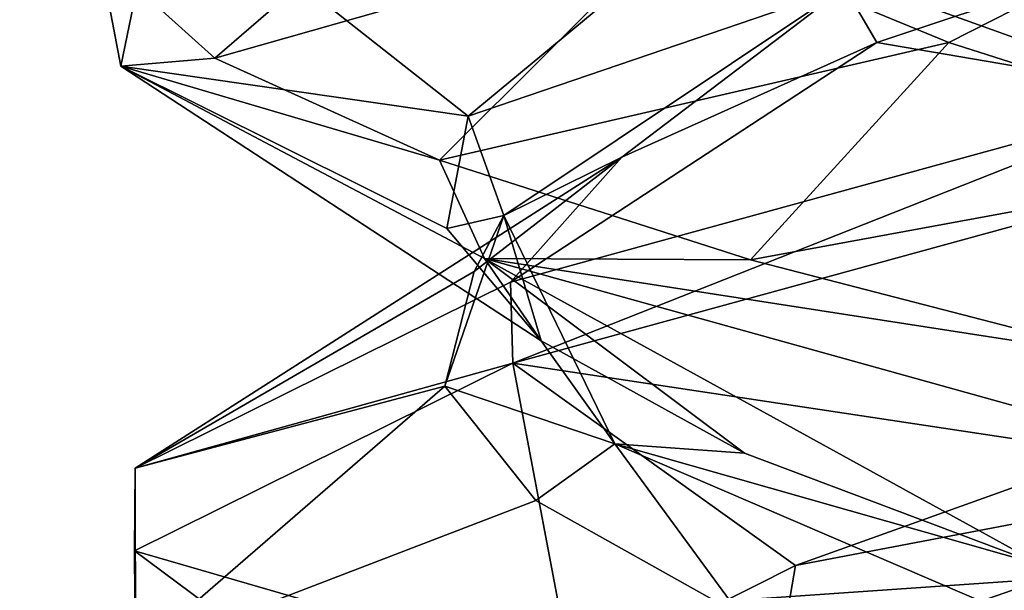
# Model space of a CAD drawing. Header units: millimetres. Extents: x -36.5 to 36.5, y -8.8 to 41.6.
# Tile 294 of 434: x -1.551 to -0.799, y 36.678 to 37.114. Entities that reach past the tile are written whole.
import ezdxf

# ---------------------------------------------------------------- set-up
doc = ezdxf.new("R2010")
doc.units = ezdxf.units.MM
doc.header["$LTSCALE"] = 65.185185
for name, color, linetype in [('166', 7, 'CONTINUOUS'), ('232', 7, 'CONTINUOUS'), ('233', 7, 'CONTINUOUS'), ('234', 7, 'CONTINUOUS'), ('235', 7, 'CONTINUOUS'), ('236', 7, 'CONTINUOUS'), ('242', 7, 'CONTINUOUS'), ('243', 7, 'CONTINUOUS'), ('326', 7, 'CONTINUOUS'), ('327', 7, 'CONTINUOUS'), ('366', 7, 'CONTINUOUS'), ('383', 7, 'CONTINUOUS'), ('5', 7, 'CONTINUOUS'), ('519', 7, 'CONTINUOUS'), ('520', 7, 'CONTINUOUS'), ('71', 7, 'CONTINUOUS'), ('72', 7, 'CONTINUOUS'), ('73', 7, 'CONTINUOUS'), ('74', 7, 'CONTINUOUS'), ('75', 7, 'CONTINUOUS'), ('81', 7, 'CONTINUOUS'), ('82', 7, 'CONTINUOUS')]:
    doc.layers.add(name, color=color, linetype=linetype)

msp = doc.modelspace()

# ---------------------------------------------------------------- linework, layer by layer
at = {"layer": '166', "color": 7, "linetype": 'CONTINUOUS'}
for points in [[(-1.44369, 37.22499, -10.59287), (-1.49029, 37.16375, -11.17043), (-1.47397, 37.07812, -11.27822), (-1.44369, 37.22499, -10.59287)], [(-1.49029, 37.16375, -11.17043), (-1.40201, 37.08431, -11.53326), (-1.47397, 37.07812, -11.27822), (-1.49029, 37.16375, -11.17043)], [(-1.40201, 37.08431, -11.53326), (-1.23048, 37.00621, -11.85786), (-1.47397, 37.07812, -11.27822), (-1.40201, 37.08431, -11.53326)], [(-1.47397, 37.07812, -11.27822), (-1.23048, 37.00621, -11.85786), (-1.19597, 36.93125, -11.90535), (-1.47397, 37.07812, -11.27822)], [(-1.17618, 36.91311, -10.06909), (-1.17445, 36.8512, -10.06691), (-0.6577, 37.05552, -9.65188), (-1.17618, 36.91311, -10.06909)], [(-1.17445, 36.8512, -10.06691), (-0.65581, 36.99347, -9.65096), (-0.6577, 37.05552, -9.65188), (-1.17445, 36.8512, -10.06691)], [(-1.23048, 37.00621, -11.85786), (-0.99277, 36.93023, -12.12446), (-1.19597, 36.93125, -11.90535), (-1.23048, 37.00621, -11.85786)], [(-0.99277, 36.93023, -12.12446), (-0.69847, 36.85418, -12.32746), (-1.19597, 36.93125, -11.90535), (-0.99277, 36.93023, -12.12446)], [(-1.19597, 36.93125, -11.90535), (-0.69847, 36.85418, -12.32746), (-0.66784, 36.78438, -12.34313), (-1.19597, 36.93125, -11.90535)], [(-1.46292, 36.77092, -10.66853), (-1.17445, 36.8512, -10.06691), (-1.17618, 36.91311, -10.06909), (-1.46292, 36.77092, -10.66853)], [(-1.46338, 36.70798, -10.67059), (-1.17445, 36.8512, -10.06691), (-1.46292, 36.77092, -10.66853), (-1.46338, 36.70798, -10.67059)], [(-1.46278, 36.62894, -11.33209), (-1.46338, 36.70798, -10.67059), (-1.46292, 36.77092, -10.66853), (-1.46278, 36.62894, -11.33209)], [(-1.46241, 36.56609, -11.33371), (-1.46338, 36.70798, -10.67059), (-1.46278, 36.62894, -11.33209), (-1.46241, 36.56609, -11.33371)]]:
    msp.add_3dface(points, dxfattribs=at)
at = {"layer": '232', "color": 7, "linetype": 'CONTINUOUS'}
for points in [[(-0.89637, 37.09617, -10.15865), (-0.6577, 37.05552, -9.65188), (-0.63444, 37.18364, -9.94699), (-0.89637, 37.09617, -10.15865)], [(-1.17618, 36.91311, -10.06909), (-0.6577, 37.05552, -9.65188), (-0.89637, 37.09617, -10.15865), (-1.17618, 36.91311, -10.06909)], [(-1.09104, 37.0087, -10.43345), (-1.17618, 36.91311, -10.06909), (-0.89637, 37.09617, -10.15865), (-1.09104, 37.0087, -10.43345)], [(-1.46292, 36.77092, -10.66853), (-1.17618, 36.91311, -10.06909), (-1.09104, 37.0087, -10.43345), (-1.46292, 36.77092, -10.66853)], [(-1.20384, 36.92123, -10.75076), (-1.46292, 36.77092, -10.66853), (-1.09104, 37.0087, -10.43345), (-1.20384, 36.92123, -10.75076)], [(-1.2263, 36.83376, -11.08677), (-1.46292, 36.77092, -10.66853), (-1.20384, 36.92123, -10.75076), (-1.2263, 36.83376, -11.08677)], [(-1.46278, 36.62894, -11.33209), (-1.46292, 36.77092, -10.66853), (-1.2263, 36.83376, -11.08677), (-1.46278, 36.62894, -11.33209)], [(-1.15675, 36.74629, -11.41627), (-1.46278, 36.62894, -11.33209), (-1.2263, 36.83376, -11.08677), (-1.15675, 36.74629, -11.41627)], [(-1.00039, 36.65882, -11.71454), (-1.46278, 36.62894, -11.33209), (-1.15675, 36.74629, -11.41627), (-1.00039, 36.65882, -11.71454)]]:
    msp.add_3dface(points, dxfattribs=at)
at = {"layer": '233', "color": 7, "linetype": 'CONTINUOUS'}
for points in [[(-0.89637, 37.09617, -10.15865), (-0.63444, 37.18364, -9.94699), (-0.92081, 37.13817, -10.24104), (-0.89637, 37.09617, -10.15865)], [(-1.18128, 36.96394, -10.83115), (-0.92081, 37.13817, -10.24104), (-1.20852, 37.03995, -10.77456), (-1.18128, 36.96394, -10.83115)], [(-1.20852, 37.03995, -10.77456), (-0.92081, 37.13817, -10.24104), (-1.1048, 37.12578, -10.46079), (-1.20852, 37.03995, -10.77456)], [(-1.09104, 37.0087, -10.43345), (-0.92081, 37.13817, -10.24104), (-1.18128, 36.96394, -10.83115), (-1.09104, 37.0087, -10.43345)], [(-1.09104, 37.0087, -10.43345), (-0.89637, 37.09617, -10.15865), (-0.92081, 37.13817, -10.24104), (-1.09104, 37.0087, -10.43345)], [(-1.22491, 36.95413, -11.10462), (-1.18128, 36.96394, -10.83115), (-1.20852, 37.03995, -10.77456), (-1.22491, 36.95413, -11.10462)], [(-1.20384, 36.92123, -10.75076), (-1.09104, 37.0087, -10.43345), (-1.18128, 36.96394, -10.83115), (-1.20384, 36.92123, -10.75076)], [(-1.2263, 36.83376, -11.08677), (-1.20384, 36.92123, -10.75076), (-1.18128, 36.96394, -10.83115), (-1.2263, 36.83376, -11.08677)], [(-1.2263, 36.83376, -11.08677), (-1.18128, 36.96394, -10.83115), (-1.09656, 36.78971, -11.47061), (-1.2263, 36.83376, -11.08677)], [(-1.15278, 36.8683, -11.42712), (-1.18128, 36.96394, -10.83115), (-1.22491, 36.95413, -11.10462), (-1.15278, 36.8683, -11.42712)], [(-1.09656, 36.78971, -11.47061), (-1.18128, 36.96394, -10.83115), (-1.15278, 36.8683, -11.42712), (-1.09656, 36.78971, -11.47061)], [(-0.99736, 36.78248, -11.71876), (-1.09656, 36.78971, -11.47061), (-1.15278, 36.8683, -11.42712), (-0.99736, 36.78248, -11.71876)], [(-1.15675, 36.74629, -11.41627), (-1.2263, 36.83376, -11.08677), (-1.09656, 36.78971, -11.47061), (-1.15675, 36.74629, -11.41627)], [(-1.00039, 36.65882, -11.71454), (-1.15675, 36.74629, -11.41627), (-1.09656, 36.78971, -11.47061), (-1.00039, 36.65882, -11.71454)], [(-1.00039, 36.65882, -11.71454), (-1.09656, 36.78971, -11.47061), (-0.69143, 36.61548, -11.97255), (-1.00039, 36.65882, -11.71454)], [(-0.69143, 36.61548, -11.97255), (-1.09656, 36.78971, -11.47061), (-0.76987, 36.69665, -11.95846), (-0.69143, 36.61548, -11.97255)], [(-0.76987, 36.69665, -11.95846), (-1.09656, 36.78971, -11.47061), (-0.99736, 36.78248, -11.71876), (-0.76987, 36.69665, -11.95846)]]:
    msp.add_3dface(points, dxfattribs=at)
at = {"layer": '234', "color": 7, "linetype": 'CONTINUOUS'}
for points in [[(-1.44369, 37.22499, -10.59287), (-1.47397, 37.07812, -11.27822), (-1.20852, 37.03995, -10.77456), (-1.44369, 37.22499, -10.59287)], [(-1.44369, 37.22499, -10.59287), (-1.20852, 37.03995, -10.77456), (-1.1048, 37.12578, -10.46079), (-1.44369, 37.22499, -10.59287)], [(-1.47397, 37.07812, -11.27822), (-1.19597, 36.93125, -11.90535), (-1.15278, 36.8683, -11.42712), (-1.47397, 37.07812, -11.27822)], [(-1.47397, 37.07812, -11.27822), (-1.15278, 36.8683, -11.42712), (-1.22491, 36.95413, -11.10462), (-1.47397, 37.07812, -11.27822)], [(-1.47397, 37.07812, -11.27822), (-1.22491, 36.95413, -11.10462), (-1.20852, 37.03995, -10.77456), (-1.47397, 37.07812, -11.27822)], [(-1.19597, 36.93125, -11.90535), (-0.66784, 36.78438, -12.34313), (-0.76987, 36.69665, -11.95846), (-1.19597, 36.93125, -11.90535)], [(-1.19597, 36.93125, -11.90535), (-0.76987, 36.69665, -11.95846), (-0.99736, 36.78248, -11.71876), (-1.19597, 36.93125, -11.90535)], [(-1.19597, 36.93125, -11.90535), (-0.99736, 36.78248, -11.71876), (-1.15278, 36.8683, -11.42712), (-1.19597, 36.93125, -11.90535)]]:
    msp.add_3dface(points, dxfattribs=at)
at = {"layer": '235', "color": 7, "linetype": 'CONTINUOUS'}
for points in [[(-1.40201, 37.08431, -11.53326), (-1.49029, 37.16375, -11.17043), (-1.18566, 37.27111, -11.3249), (-1.40201, 37.08431, -11.53326)], [(-1.05301, 37.18364, -11.63444), (-1.40201, 37.08431, -11.53326), (-1.18566, 37.27111, -11.3249), (-1.05301, 37.18364, -11.63444)], [(-1.23048, 37.00621, -11.85786), (-1.40201, 37.08431, -11.53326), (-1.05301, 37.18364, -11.63444), (-1.23048, 37.00621, -11.85786)], [(-0.84135, 37.09617, -11.89637), (-1.23048, 37.00621, -11.85786), (-1.05301, 37.18364, -11.63444), (-0.84135, 37.09617, -11.89637)], [(-0.99277, 36.93023, -12.12446), (-1.23048, 37.00621, -11.85786), (-0.84135, 37.09617, -11.89637), (-0.99277, 36.93023, -12.12446)], [(-0.56655, 37.0087, -12.09104), (-0.99277, 36.93023, -12.12446), (-0.84135, 37.09617, -11.89637), (-0.56655, 37.0087, -12.09104)], [(-0.69847, 36.85418, -12.32746), (-0.99277, 36.93023, -12.12446), (-0.56655, 37.0087, -12.09104), (-0.69847, 36.85418, -12.32746)]]:
    msp.add_3dface(points, dxfattribs=at)
at = {"layer": '236', "color": 7, "linetype": 'CONTINUOUS'}
for points in [[(-0.84135, 37.09617, -11.89637), (-1.05301, 37.18364, -11.63444), (-0.75902, 37.1382, -11.92076), (-0.84135, 37.09617, -11.89637)], [(-0.56655, 37.0087, -12.09104), (-0.84135, 37.09617, -11.89637), (-0.75902, 37.1382, -11.92076), (-0.56655, 37.0087, -12.09104)]]:
    msp.add_3dface(points, dxfattribs=at)
at = {"layer": '242', "color": 7, "linetype": 'CONTINUOUS'}
for points in [[(-0.71454, 36.65882, -9.99961), (-0.47054, 36.78973, -9.90341), (-0.97251, 36.61549, -10.30852), (-0.71454, 36.65882, -9.99961)], [(-0.97251, 36.61549, -10.30852), (-0.47054, 36.78973, -9.90341), (-0.95846, 36.69665, -10.23013), (-0.97251, 36.61549, -10.30852)], [(-0.95846, 36.69665, -10.23013), (-0.47054, 36.78973, -9.90341), (-0.71876, 36.78248, -10.00264), (-0.95846, 36.69665, -10.23013)], [(-1.1289, 36.61083, -10.51326), (-0.97251, 36.61549, -10.30852), (-0.95846, 36.69665, -10.23013), (-1.1289, 36.61083, -10.51326)]]:
    msp.add_3dface(points, dxfattribs=at)
at = {"layer": '243', "color": 7, "linetype": 'CONTINUOUS'}
for points in [[(-0.65581, 36.99347, -9.65096), (-1.17445, 36.8512, -10.06691), (-0.71876, 36.78248, -10.00264), (-0.65581, 36.99347, -9.65096)], [(-1.17445, 36.8512, -10.06691), (-1.46338, 36.70798, -10.67059), (-1.1289, 36.61083, -10.51326), (-1.17445, 36.8512, -10.06691)], [(-1.17445, 36.8512, -10.06691), (-1.1289, 36.61083, -10.51326), (-0.95846, 36.69665, -10.23013), (-1.17445, 36.8512, -10.06691)], [(-1.17445, 36.8512, -10.06691), (-0.95846, 36.69665, -10.23013), (-0.71876, 36.78248, -10.00264), (-1.17445, 36.8512, -10.06691)], [(-1.46338, 36.70798, -10.67059), (-1.46241, 36.56609, -11.33371), (-1.21777, 36.525, -10.83155), (-1.46338, 36.70798, -10.67059)], [(-1.46338, 36.70798, -10.67059), (-1.21777, 36.525, -10.83155), (-1.1289, 36.61083, -10.51326), (-1.46338, 36.70798, -10.67059)]]:
    msp.add_3dface(points, dxfattribs=at)
at = {"layer": '326', "color": 7, "linetype": 'CONTINUOUS'}
for points in [[(5, 34.1, 15.2), (19.8, 38.1, 15.2), (-9.3, 38.1, 15.2), (5, 34.1, 15.2)], [(-9.3, 36.1, 15.2), (5, 34.1, 15.2), (-9.3, 38.1, 15.2), (-9.3, 36.1, 15.2)]]:
    msp.add_3dface(points, dxfattribs=at)
at = {"layer": '327', "color": 7, "linetype": 'CONTINUOUS'}
for points in [[(-9.3, 38.1, -15.2), (19.8, 38.1, -15.2), (-9.3, 36.1, -15.2), (-9.3, 38.1, -15.2)], [(-9.3, 36.1, -15.2), (19.8, 38.1, -15.2), (5, 34.1, -15.2), (-9.3, 36.1, -15.2)]]:
    msp.add_3dface(points, dxfattribs=at)
at = {"layer": '366', "color": 7, "linetype": 'CONTINUOUS'}
for points in [[(5, 34.1, 13.80473), (-9.01578, 34.1, 13.80473), (0, 38.1349, 13.7343), (5, 34.1, 13.80473)], [(0, 38.1349, 13.7343), (-9.01578, 34.1, 13.80473), (-1.91105, 38.1349, 13.7343), (0, 38.1349, 13.7343)]]:
    msp.add_3dface(points, dxfattribs=at)
at = {"layer": '383', "color": 7, "linetype": 'CONTINUOUS'}
for points in [[(-8.70476, 34.1, -13.80473), (5, 34.1, -13.80473), (-8.63433, 38.1349, -13.7343), (-8.70476, 34.1, -13.80473)], [(-8.63433, 38.1349, -13.7343), (5, 34.1, -13.80473), (0, 38.1349, -13.7343), (-8.63433, 38.1349, -13.7343)]]:
    msp.add_3dface(points, dxfattribs=at)
at = {"layer": '5', "color": 7, "linetype": 'CONTINUOUS'}
for points in [[(-1.44369, 37.22499, 11.40713), (-1.49029, 37.16375, 10.82957), (-1.47397, 37.07812, 10.72178), (-1.44369, 37.22499, 11.40713)], [(-1.49029, 37.16375, 10.82957), (-1.40201, 37.08431, 10.46674), (-1.47397, 37.07812, 10.72178), (-1.49029, 37.16375, 10.82957)], [(-1.40201, 37.08431, 10.46674), (-1.23048, 37.00621, 10.14214), (-1.47397, 37.07812, 10.72178), (-1.40201, 37.08431, 10.46674)], [(-1.47397, 37.07812, 10.72178), (-1.23048, 37.00621, 10.14214), (-1.19597, 36.93125, 10.09465), (-1.47397, 37.07812, 10.72178)], [(-1.17618, 36.91311, 11.93091), (-1.17445, 36.8512, 11.93309), (-0.6577, 37.05552, 12.34812), (-1.17618, 36.91311, 11.93091)], [(-1.17445, 36.8512, 11.93309), (-0.65581, 36.99347, 12.34904), (-0.6577, 37.05552, 12.34812), (-1.17445, 36.8512, 11.93309)], [(-1.23048, 37.00621, 10.14214), (-0.99277, 36.93023, 9.87554), (-1.19597, 36.93125, 10.09465), (-1.23048, 37.00621, 10.14214)], [(-0.99277, 36.93023, 9.87554), (-0.69847, 36.85418, 9.67254), (-1.19597, 36.93125, 10.09465), (-0.99277, 36.93023, 9.87554)], [(-1.19597, 36.93125, 10.09465), (-0.69847, 36.85418, 9.67254), (-0.66784, 36.78438, 9.65687), (-1.19597, 36.93125, 10.09465)], [(-1.46292, 36.77092, 11.33147), (-1.17445, 36.8512, 11.93309), (-1.17618, 36.91311, 11.93091), (-1.46292, 36.77092, 11.33147)], [(-1.46338, 36.70798, 11.32941), (-1.17445, 36.8512, 11.93309), (-1.46292, 36.77092, 11.33147), (-1.46338, 36.70798, 11.32941)], [(-1.46278, 36.62894, 10.66791), (-1.46338, 36.70798, 11.32941), (-1.46292, 36.77092, 11.33147), (-1.46278, 36.62894, 10.66791)], [(-1.46241, 36.56609, 10.66629), (-1.46338, 36.70798, 11.32941), (-1.46278, 36.62894, 10.66791), (-1.46241, 36.56609, 10.66629)]]:
    msp.add_3dface(points, dxfattribs=at)
at = {"layer": '519', "color": 7, "linetype": 'CONTINUOUS'}
for points in [[(5.2, 34.1, -5.904), (7.97857, 40.1, -5.79927), (-1.91105, 40.1, -5.79927), (5.2, 34.1, -5.904)], [(-1.91105, 38.34213, -5.82995), (5.2, 34.1, -5.904), (-1.91105, 40.1, -5.79927), (-1.91105, 38.34213, -5.82995)], [(-3.11105, 34.1, -5.904), (5.2, 34.1, -5.904), (-3.11105, 38.34213, -5.82995), (-3.11105, 34.1, -5.904)], [(-3.11105, 38.34213, -5.82995), (5.2, 34.1, -5.904), (-1.91105, 38.34213, -5.82995), (-3.11105, 38.34213, -5.82995)]]:
    msp.add_3dface(points, dxfattribs=at)
at = {"layer": '520', "color": 7, "linetype": 'CONTINUOUS'}
for points in [[(-0.53105, 34.1, -8.246), (-8.70476, 34.1, -8.246), (-8.60346, 39.90349, -8.3473), (-0.53105, 34.1, -8.246)], [(-0.53105, 34.1, -8.246), (-8.60346, 39.90349, -8.3473), (-0.52618, 37.00477, -8.29671), (-0.53105, 34.1, -8.246)], [(-0.52618, 37.00477, -8.29671), (-8.60346, 39.90349, -8.3473), (-0.52128, 39.90349, -8.3473), (-0.52618, 37.00477, -8.29671)]]:
    msp.add_3dface(points, dxfattribs=at)
at = {"layer": '71', "color": 7, "linetype": 'CONTINUOUS'}
for points in [[(-0.89637, 37.09617, 11.84135), (-0.6577, 37.05552, 12.34812), (-0.63444, 37.18364, 12.05301), (-0.89637, 37.09617, 11.84135)], [(-1.17618, 36.91311, 11.93091), (-0.6577, 37.05552, 12.34812), (-0.89637, 37.09617, 11.84135), (-1.17618, 36.91311, 11.93091)], [(-1.09104, 37.0087, 11.56655), (-1.17618, 36.91311, 11.93091), (-0.89637, 37.09617, 11.84135), (-1.09104, 37.0087, 11.56655)], [(-1.46292, 36.77092, 11.33147), (-1.17618, 36.91311, 11.93091), (-1.09104, 37.0087, 11.56655), (-1.46292, 36.77092, 11.33147)], [(-1.20384, 36.92123, 11.24924), (-1.46292, 36.77092, 11.33147), (-1.09104, 37.0087, 11.56655), (-1.20384, 36.92123, 11.24924)], [(-1.2263, 36.83376, 10.91323), (-1.46292, 36.77092, 11.33147), (-1.20384, 36.92123, 11.24924), (-1.2263, 36.83376, 10.91323)], [(-1.46278, 36.62894, 10.66791), (-1.46292, 36.77092, 11.33147), (-1.2263, 36.83376, 10.91323), (-1.46278, 36.62894, 10.66791)], [(-1.15675, 36.74629, 10.58373), (-1.46278, 36.62894, 10.66791), (-1.2263, 36.83376, 10.91323), (-1.15675, 36.74629, 10.58373)], [(-1.00039, 36.65882, 10.28546), (-1.46278, 36.62894, 10.66791), (-1.15675, 36.74629, 10.58373), (-1.00039, 36.65882, 10.28546)]]:
    msp.add_3dface(points, dxfattribs=at)
at = {"layer": '72', "color": 7, "linetype": 'CONTINUOUS'}
for points in [[(-0.89637, 37.09617, 11.84135), (-0.63444, 37.18364, 12.05301), (-0.92081, 37.13817, 11.75896), (-0.89637, 37.09617, 11.84135)], [(-1.18128, 36.96394, 11.16885), (-0.92081, 37.13817, 11.75896), (-1.20852, 37.03995, 11.22544), (-1.18128, 36.96394, 11.16885)], [(-1.20852, 37.03995, 11.22544), (-0.92081, 37.13817, 11.75896), (-1.1048, 37.12578, 11.53921), (-1.20852, 37.03995, 11.22544)], [(-1.09104, 37.0087, 11.56655), (-0.92081, 37.13817, 11.75896), (-1.18128, 36.96394, 11.16885), (-1.09104, 37.0087, 11.56655)], [(-1.09104, 37.0087, 11.56655), (-0.89637, 37.09617, 11.84135), (-0.92081, 37.13817, 11.75896), (-1.09104, 37.0087, 11.56655)], [(-1.22491, 36.95413, 10.89538), (-1.18128, 36.96394, 11.16885), (-1.20852, 37.03995, 11.22544), (-1.22491, 36.95413, 10.89538)], [(-1.20384, 36.92123, 11.24924), (-1.09104, 37.0087, 11.56655), (-1.18128, 36.96394, 11.16885), (-1.20384, 36.92123, 11.24924)], [(-1.2263, 36.83376, 10.91323), (-1.20384, 36.92123, 11.24924), (-1.18128, 36.96394, 11.16885), (-1.2263, 36.83376, 10.91323)], [(-1.2263, 36.83376, 10.91323), (-1.18128, 36.96394, 11.16885), (-1.09656, 36.78971, 10.52939), (-1.2263, 36.83376, 10.91323)], [(-1.15278, 36.8683, 10.57288), (-1.18128, 36.96394, 11.16885), (-1.22491, 36.95413, 10.89538), (-1.15278, 36.8683, 10.57288)], [(-1.09656, 36.78971, 10.52939), (-1.18128, 36.96394, 11.16885), (-1.15278, 36.8683, 10.57288), (-1.09656, 36.78971, 10.52939)], [(-0.99736, 36.78248, 10.28124), (-1.09656, 36.78971, 10.52939), (-1.15278, 36.8683, 10.57288), (-0.99736, 36.78248, 10.28124)], [(-1.15675, 36.74629, 10.58373), (-1.2263, 36.83376, 10.91323), (-1.09656, 36.78971, 10.52939), (-1.15675, 36.74629, 10.58373)], [(-1.00039, 36.65882, 10.28546), (-1.15675, 36.74629, 10.58373), (-1.09656, 36.78971, 10.52939), (-1.00039, 36.65882, 10.28546)], [(-1.00039, 36.65882, 10.28546), (-1.09656, 36.78971, 10.52939), (-0.69143, 36.61548, 10.02745), (-1.00039, 36.65882, 10.28546)], [(-0.69143, 36.61548, 10.02745), (-1.09656, 36.78971, 10.52939), (-0.76987, 36.69665, 10.04154), (-0.69143, 36.61548, 10.02745)], [(-0.76987, 36.69665, 10.04154), (-1.09656, 36.78971, 10.52939), (-0.99736, 36.78248, 10.28124), (-0.76987, 36.69665, 10.04154)]]:
    msp.add_3dface(points, dxfattribs=at)
at = {"layer": '73', "color": 7, "linetype": 'CONTINUOUS'}
for points in [[(-1.44369, 37.22499, 11.40713), (-1.47397, 37.07812, 10.72178), (-1.20852, 37.03995, 11.22544), (-1.44369, 37.22499, 11.40713)], [(-1.44369, 37.22499, 11.40713), (-1.20852, 37.03995, 11.22544), (-1.1048, 37.12578, 11.53921), (-1.44369, 37.22499, 11.40713)], [(-1.47397, 37.07812, 10.72178), (-1.19597, 36.93125, 10.09465), (-1.15278, 36.8683, 10.57288), (-1.47397, 37.07812, 10.72178)], [(-1.47397, 37.07812, 10.72178), (-1.15278, 36.8683, 10.57288), (-1.22491, 36.95413, 10.89538), (-1.47397, 37.07812, 10.72178)], [(-1.47397, 37.07812, 10.72178), (-1.22491, 36.95413, 10.89538), (-1.20852, 37.03995, 11.22544), (-1.47397, 37.07812, 10.72178)], [(-1.19597, 36.93125, 10.09465), (-0.66784, 36.78438, 9.65687), (-0.76987, 36.69665, 10.04154), (-1.19597, 36.93125, 10.09465)], [(-1.19597, 36.93125, 10.09465), (-0.76987, 36.69665, 10.04154), (-0.99736, 36.78248, 10.28124), (-1.19597, 36.93125, 10.09465)], [(-1.19597, 36.93125, 10.09465), (-0.99736, 36.78248, 10.28124), (-1.15278, 36.8683, 10.57288), (-1.19597, 36.93125, 10.09465)]]:
    msp.add_3dface(points, dxfattribs=at)
at = {"layer": '74', "color": 7, "linetype": 'CONTINUOUS'}
for points in [[(-1.40201, 37.08431, 10.46674), (-1.49029, 37.16375, 10.82957), (-1.18566, 37.27111, 10.6751), (-1.40201, 37.08431, 10.46674)], [(-1.05301, 37.18364, 10.36556), (-1.40201, 37.08431, 10.46674), (-1.18566, 37.27111, 10.6751), (-1.05301, 37.18364, 10.36556)], [(-1.23048, 37.00621, 10.14214), (-1.40201, 37.08431, 10.46674), (-1.05301, 37.18364, 10.36556), (-1.23048, 37.00621, 10.14214)], [(-0.84135, 37.09617, 10.10363), (-1.23048, 37.00621, 10.14214), (-1.05301, 37.18364, 10.36556), (-0.84135, 37.09617, 10.10363)], [(-0.99277, 36.93023, 9.87554), (-1.23048, 37.00621, 10.14214), (-0.84135, 37.09617, 10.10363), (-0.99277, 36.93023, 9.87554)], [(-0.56655, 37.0087, 9.90896), (-0.99277, 36.93023, 9.87554), (-0.84135, 37.09617, 10.10363), (-0.56655, 37.0087, 9.90896)], [(-0.69847, 36.85418, 9.67254), (-0.99277, 36.93023, 9.87554), (-0.56655, 37.0087, 9.90896), (-0.69847, 36.85418, 9.67254)]]:
    msp.add_3dface(points, dxfattribs=at)
at = {"layer": '75', "color": 7, "linetype": 'CONTINUOUS'}
for points in [[(-0.84135, 37.09617, 10.10363), (-1.05301, 37.18364, 10.36556), (-0.75902, 37.1382, 10.07924), (-0.84135, 37.09617, 10.10363)], [(-0.56655, 37.0087, 9.90896), (-0.84135, 37.09617, 10.10363), (-0.75902, 37.1382, 10.07924), (-0.56655, 37.0087, 9.90896)]]:
    msp.add_3dface(points, dxfattribs=at)
at = {"layer": '81', "color": 7, "linetype": 'CONTINUOUS'}
for points in [[(-0.71454, 36.65882, 12.00039), (-0.47054, 36.78973, 12.09659), (-0.97251, 36.61549, 11.69148), (-0.71454, 36.65882, 12.00039)], [(-0.97251, 36.61549, 11.69148), (-0.47054, 36.78973, 12.09659), (-0.95846, 36.69665, 11.76987), (-0.97251, 36.61549, 11.69148)], [(-0.95846, 36.69665, 11.76987), (-0.47054, 36.78973, 12.09659), (-0.71876, 36.78248, 11.99736), (-0.95846, 36.69665, 11.76987)], [(-1.1289, 36.61083, 11.48674), (-0.97251, 36.61549, 11.69148), (-0.95846, 36.69665, 11.76987), (-1.1289, 36.61083, 11.48674)]]:
    msp.add_3dface(points, dxfattribs=at)
at = {"layer": '82', "color": 7, "linetype": 'CONTINUOUS'}
for points in [[(-0.65581, 36.99347, 12.34904), (-1.17445, 36.8512, 11.93309), (-0.71876, 36.78248, 11.99736), (-0.65581, 36.99347, 12.34904)], [(-1.17445, 36.8512, 11.93309), (-1.46338, 36.70798, 11.32941), (-1.1289, 36.61083, 11.48674), (-1.17445, 36.8512, 11.93309)], [(-1.17445, 36.8512, 11.93309), (-1.1289, 36.61083, 11.48674), (-0.95846, 36.69665, 11.76987), (-1.17445, 36.8512, 11.93309)], [(-1.17445, 36.8512, 11.93309), (-0.95846, 36.69665, 11.76987), (-0.71876, 36.78248, 11.99736), (-1.17445, 36.8512, 11.93309)], [(-1.46338, 36.70798, 11.32941), (-1.46241, 36.56609, 10.66629), (-1.21777, 36.525, 11.16845), (-1.46338, 36.70798, 11.32941)], [(-1.46338, 36.70798, 11.32941), (-1.21777, 36.525, 11.16845), (-1.1289, 36.61083, 11.48674), (-1.46338, 36.70798, 11.32941)]]:
    msp.add_3dface(points, dxfattribs=at)

doc.saveas('drawing.dxf')
